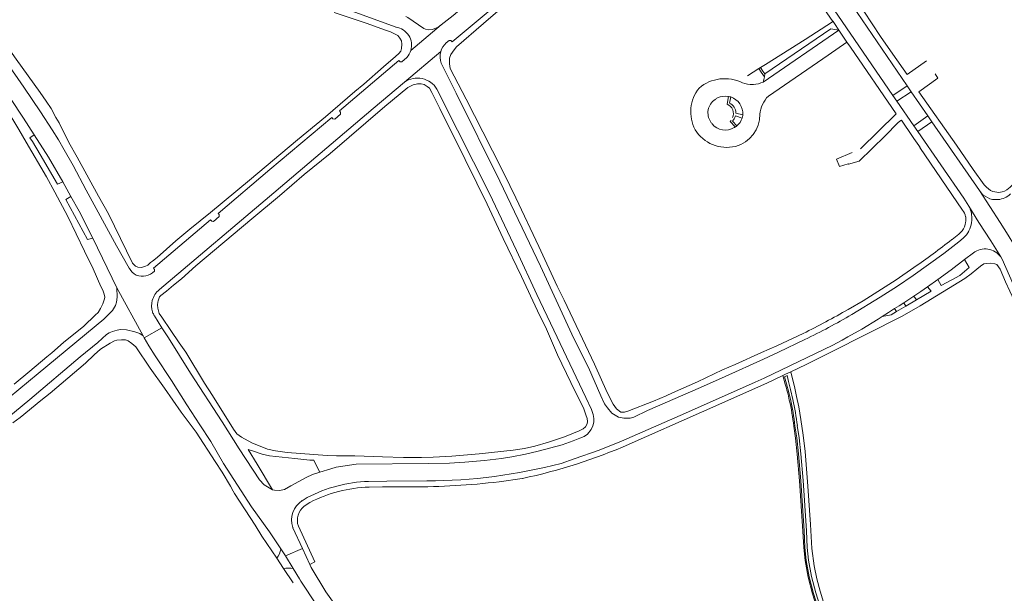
# Model space of a CAD drawing. Extents: x 145000 to 155000, y 457500 to 470000.
# Tile 317 of 548: x 148358 to 148697, y 465872 to 466070. Entities that reach past the tile are written whole.
import ezdxf

# ---------------------------------------------------------------- set-up
doc = ezdxf.new("R2010")
doc.units = 0
doc.header["$LTSCALE"] = 0.2
doc.header["$MEASUREMENT"] = 0
doc.layers.add('kant verharding', color=252, linetype='Continuous', lineweight=0)

msp = doc.modelspace()

# ---------------------------------------------------------------- linework, layer by layer
at = {"layer": 'kant verharding', "lineweight": 0}
for p, q in [((148507.22, 466062.23), (148525.3, 466077.51)), ((148467.37, 466074.83), (148487.87, 466067.29)), ((148503.47, 466068.1), (148492.97, 466059.31)), ((148640.43, 466066.28), (148614.43, 466048.4)), ((148638.93, 466068.58), (148638.47, 466069.3)), ((148640.43, 466066.28), (148638.93, 466068.58)), ((148643.25, 466062.12), (148640.43, 466066.28)), ((148643.25, 466062.12), (148636.84, 466057.72)), ((148644.48, 466060.42), (148643.25, 466062.12)), ((148488.83, 466055.85), (148468.36, 466038.44)), ((148503.29, 466058.9), (148490.83, 466048.35)), ((148636.84, 466057.72), (148616.21, 466043.56)), ((148508.6, 466044.58), (148503.42, 466054.87)), ((148612.88, 466053.03), (148609.02, 466050.59)), ((148613.49, 466053.42), (148612.88, 466053.03)), ((148613.72, 466051.82), (148612.88, 466053.03)), ((148614.31, 466052.21), (148613.49, 466053.42)), ((148664.07, 466050.96), (148670.71, 466055.67)), ((148614.81, 466050.25), (148613.72, 466051.82)), ((148615, 466051.19), (148614.31, 466052.21)), ((148614.81, 466050.25), (148614.43, 466048.4)), ((148615, 466051.19), (148614.81, 466050.25)), ((148480.05, 466039.24), (148490.83, 466048.35)), ((148493.74, 466047.45), (148491.92, 466046.56)), ((148509.11, 466031.78), (148501.95, 466045.99)), ((148659.12, 466043.74), (148664, 466047.07)), ((148664, 466047.07), (148665.37, 466045.08)), ((148601.99, 466040.77), (148602.49, 466043.44)), ((148602.76, 466041.1), (148603.23, 466043.25)), ((148660.48, 466041.76), (148659.12, 466043.74)), ((148660.48, 466041.76), (148665.37, 466045.08)), ((148665.37, 466045.08), (148671.1, 466036.72)), ((148680.98, 466026.63), (148668.07, 466045.02)), ((148480.05, 466039.24), (148445.81, 466010.25)), ((148666.27, 466033.36), (148660.48, 466041.76)), ((148604.82, 466036.72), (148607.15, 466035.97)), ((148607.42, 466037.07), (148605.01, 466037.72)), ((148666.27, 466033.36), (148671.1, 466036.72)), ((148671.1, 466036.72), (148672.47, 466034.73)), ((148605.3, 466033.28), (148603.78, 466034.93)), ((148667.65, 466031.38), (148666.27, 466033.36)), ((148667.65, 466031.38), (148672.47, 466034.73)), ((148672.47, 466034.73), (148688.89, 466011)), ((148666.37, 466028.97), (148665.9, 466029.65)), ((148668.05, 466026.55), (148666.37, 466028.97)), ((148668.43, 466025.81), (148683.12, 466004.3)), ((148373.04, 466014), (148375.78, 466008.92)), ((148406.32, 465976.85), (148445.81, 466010.25)), ((148696.07, 466000), (148688.89, 466011)), ((148688.74, 466000), (148685.22, 466005.68)), ((148692.83, 465993.72), (148688.74, 466000)), ((148681.82, 465995.94), (148679.47, 465994.11)), ((148391.66, 465977.42), (148383.41, 465994.56)), ((148692.83, 465993.72), (148696.28, 465988.13)), ((148683.73, 465987.22), (148686.83, 465989.56)), ((148696.28, 465988.13), (148696.79, 465987.31)), ((148696.79, 465987.31), (148700.56, 465978.77)), ((148674.53, 465980.34), (148670.99, 465977.83)), ((148400.75, 465960.94), (148391.66, 465977.42)), ((148667.23, 465973.3), (148666.37, 465974.66)), ((148660.37, 465969.27), (148663.56, 465971.15)), ((148663.56, 465971.15), (148662.84, 465972.32)), ((148663.56, 465971.15), (148667.23, 465973.3)), ((148407.18, 465963.7), (148404.59, 465967.8)), ((148637.98, 465955.45), (148662.25, 465967.76)), ((148660.37, 465969.27), (148659.7, 465970.3)), ((148400.75, 465960.94), (148401.14, 465960.21)), ((148401.14, 465960.21), (148407.18, 465963.7)), ((148628.23, 465961.76), (148619.07, 465957.48)), ((148629.22, 465951.09), (148636.33, 465954.62)), ((148636.33, 465954.62), (148637.98, 465955.45)), ((148629.22, 465951.09), (148623.88, 465948.55)), ((148622.04, 465947.67), (148621.22, 465947.28)), ((148622, 465944.32), (148621.22, 465947.28)), ((148623.88, 465948.55), (148622.04, 465947.67)), ((148531.4, 465911.77), (148523.41, 465910.64)), ((148483.25, 465908.83), (148478.57, 465908.81)), ((148455.54, 465904.11), (148457.24, 465905.21)), ((148458.23, 465903.53), (148456.27, 465902.22)), ((148452.37, 465894.73), (148455.61, 465887.64)), ((148454.22, 465895.36), (148459.91, 465882.99)), ((148448.18, 465887.49), (148449.78, 465885.09)), ((148449.78, 465885.09), (148455.61, 465887.64)), ((148458.15, 465882.09), (148455.61, 465887.64)), ((148449.07, 465880.76), (148446.76, 465884.25)), ((148449.78, 465885.09), (148452.46, 465880.72)), ((148459.91, 465882.99), (148458.15, 465882.09)), ((148452.38, 465875.75), (148449.07, 465880.76))]:
    msp.add_line(p, q, dxfattribs=at)
at = {"layer": 'kant verharding', "lineweight": 0, "flags": 128}
for points in [[(148285.98, 466148.27), (148299.12, 466130.72), (148308.61, 466117.85), (148309.03, 466118.15), (148310.75, 466115.56), (148310.45, 466115.16), (148318.67, 466104.18), (148327.17, 466092.6), (148334.85, 466082.22), (148341.61, 466072.45), (148347.78, 466063.81), (148353.7, 466055.29), (148359.62, 466046.67), (148365.37, 466038.1), (148369.42, 466031.9), (148371.6, 466028.49), (148373.53, 466025), (148376.57, 466019.69), (148381.12, 466011.13), (148391.57, 465991.97), (148395.89, 465984.31)], [(148603.61, 466134.67), (148613.61, 466120.43), (148631.3, 466094.92), (148645.05, 466074.89), (148664, 466047.07)], [(148598.83, 466131.36), (148640.16, 466071.4), (148659.12, 466043.74)], [(148616.03, 466120.43), (148620.66, 466113.76), (148633.67, 466094.76), (148638.76, 466087.73), (148643.97, 466080.11), (148649.08, 466072.82), (148654.88, 466064.08), (148659.06, 466058.03), (148664.07, 466050.96)], [(148540.17, 466099.29), (148537.69, 466097.07), (148507.52, 466071.31), (148503.47, 466068.1)], [(148548.24, 466094.21), (148541.71, 466088.83), (148533.63, 466082.11), (148518, 466068.58), (148508.7, 466060.5)], [(148638.47, 466069.3), (148638.43, 466069.36), (148638.4, 466069.33), (148626.99, 466085.84), (148624.2, 466090.02), (148621.12, 466094.48)], [(148466.52, 466072.43), (148472.05, 466070.5), (148477.97, 466068.54), (148483.91, 466066.43), (148486.02, 466065.75), (148487.63, 466064.91), (148488.46, 466064.39), (148489.21, 466063.57), (148489.72, 466062.64), (148489.86, 466061.42), (148489.79, 466059.92), (148489.5, 466059.04), (148488.9, 466058.26), (148487.67, 466057.2)], [(148503.47, 466068.1), (148502.37, 466067.27), (148500.48, 466066.5), (148499.1, 466066.42), (148498.05, 466066.61), (148497.45, 466066.83), (148491.99, 466070.67), (148491.31, 466071.01)], [(148398.95, 465984.55), (148398.1, 465984.89), (148397.08, 465986.02), (148388.81, 466003.03), (148385.36, 466009.09), (148377.98, 466022.5), (148375.16, 466027.56), (148371.75, 466034.37), (148370.61, 466036.24), (148368.99, 466039.23), (148367.29, 466041.85), (148365.22, 466044.84), (148357.02, 466056.29), (148348.93, 466067.52)], [(148638.28, 466069.16), (148628.92, 466063.06), (148615.15, 466054.47), (148613.49, 466053.42)], [(148640.43, 466066.28), (148637.72, 466066.8), (148615, 466051.19)], [(148741.64, 466067.34), (148741.45, 466065.68), (148741.03, 466064.55), (148738.46, 466060.98), (148734.21, 466054.34), (148731.05, 466049.77), (148730.2, 466048.68), (148727.85, 466046.14), (148725.74, 466043.55), (148716.17, 466030.39), (148713.69, 466027.07), (148711.88, 466024.92), (148707.37, 466020.24), (148699.48, 466012.17), (148698.39, 466011.21), (148697.61, 466010.81), (148696.79, 466010.55), (148695.57, 466010.39)], [(148505.21, 466061.89), (148506.21, 466062.76), (148506.82, 466062.72), (148507.22, 466062.23)], [(148508.7, 466060.5), (148507.86, 466059.5), (148506.77, 466057.89), (148506.31, 466056.61), (148506.25, 466054.63), (148506.58, 466053.03), (148512.07, 466042.48), (148517.84, 466031.21), (148521.12, 466024.7), (148525.03, 466016.99), (148529.17, 466008.48), (148537.04, 465991.75), (148543.46, 465978.02), (148545.82, 465973.2), (148556.32, 465951.15), (148560.66, 465941.39), (148562.67, 465937.37), (148563.85, 465935.74), (148565.32, 465934.67)], [(148660.22, 466037.49), (148644.48, 466060.42)], [(148487.67, 466057.2), (148483.51, 466053.66), (148476.8, 466047.71), (148473.72, 466045.2), (148463.56, 466036.42), (148453.94, 466028.51), (148437.38, 466014.6), (148423.91, 466003.41), (148416.86, 465997.68), (148412.03, 465993.62), (148405.59, 465987.96), (148403.98, 465986.72), (148403.27, 465986.26), (148402.33, 465985.29), (148401.35, 465984.83), (148400.1, 465984.54), (148398.95, 465984.55)], [(148491.58, 466056.89), (148489.87, 466055.34), (148489.27, 466055.36), (148488.83, 466055.85)], [(148668.07, 466045.02), (148674.61, 466049.75), (148673.63, 466051.21)], [(148491.92, 466046.56), (148484.07, 466039.95), (148465.13, 466023.74), (148456.23, 466016.51), (148447.78, 466009.22), (148438.24, 466001.22), (148418.86, 465985.11), (148413.91, 465980.52), (148411.21, 465978.36), (148408.74, 465976.31), (148406.79, 465974.86), (148406.32, 465974.35), (148405.89, 465973.05), (148405.83, 465972.57)], [(148553.74, 465930.65), (148553.89, 465931.38), (148553.79, 465932.4), (148553.34, 465933.73), (148552.56, 465935.78), (148548.08, 465944.85), (148543.54, 465954.41), (148539.7, 465963.18), (148536.67, 465969.53), (148531.1, 465981.36), (148524.81, 465994.44), (148519.26, 466006.36), (148515.77, 466013.57), (148511.66, 466021.7), (148503.01, 466039.28), (148500.22, 466044.8), (148499.36, 466046.24), (148498.65, 466046.84), (148497.55, 466047.53), (148496.59, 466047.75), (148495.24, 466047.84), (148493.74, 466047.45)], [(148354.98, 466042.68), (148359.48, 466035.93), (148363.23, 466030.2)], [(148508.6, 466044.58), (148523.6, 466014.2), (148537.72, 465985), (148549.18, 465960.04), (148554.17, 465950.07), (148558.49, 465940.21), (148559.74, 465937.54), (148560.74, 465936.11), (148562.27, 465934.31), (148564.55, 465932.94)], [(148602.49, 466043.44), (148602.86, 466043.35), (148603.23, 466043.25)], [(148387.5, 465974.31), (148387.33, 465975.31), (148386.9, 465976.62), (148386.16, 465977.98), (148383.52, 465984.07), (148380.53, 465990.16), (148374.78, 466002.08), (148370.34, 466010.5), (148367.45, 466015.76), (148360.47, 466027.73), (148357.84, 466032.09), (148355.86, 466035.46), (148354.37, 466037.65)], [(148465.7, 466036.22), (148444.44, 466018.22), (148426.56, 466003.15)], [(148468.36, 466038.44), (148468.78, 466037.97), (148468.76, 466037.37), (148466.75, 466035.66), (148466.15, 466035.72), (148465.7, 466036.22)], [(148607.15, 466035.97), (148607.28, 466036.42), (148607.38, 466036.88), (148607.41, 466036.97), (148607.42, 466037.07)], [(148647.94, 466025.37), (148660.22, 466037.49)], [(148603.39, 466035.13), (148602.99, 466034.76), (148604.8, 466032.91)], [(148605.3, 466033.28), (148605.06, 466033.09), (148604.8, 466032.91)], [(148662.01, 466035.27), (148661.54, 466034.94), (148660.79, 466034.29), (148656.49, 466029.91), (148647.48, 466021.08), (148643.79, 466020.08), (148643.74, 466020.16), (148640.69, 466019.33), (148639.66, 466021.8), (148645.07, 466024.13)], [(148665.9, 466029.65), (148662.01, 466035.27)], [(148373.04, 466014), (148371.27, 466013.24), (148365.28, 466023.48), (148362.65, 466027.9), (148361.74, 466029.22), (148363.23, 466030.2)], [(148363.23, 466030.2), (148368.07, 466022.5), (148373.04, 466014)], [(148509.11, 466031.78), (148520.1, 466010.04), (148529.44, 465990.36), (148536.36, 465975.14), (148542.28, 465962.84), (148553.26, 465939.73), (148555.29, 465935.53), (148555.84, 465933.85), (148556.07, 465932.4), (148556.07, 465931.15), (148555.75, 465929.9)], [(148685.22, 466005.68), (148683.49, 466008.35), (148667.65, 466031.38)], [(148668.05, 466026.55), (148668.52, 466025.87), (148668.43, 466025.81)], [(148695.57, 466010.39), (148693.56, 466010.73), (148692.73, 466011.02), (148691.35, 466012.16), (148690.54, 466013.03), (148686.77, 466018.26), (148680.98, 466026.63)], [(148375.78, 466008.92), (148374.09, 466007.9), (148381.55, 465994.13), (148383.41, 465994.56)], [(148383.41, 465994.56), (148378.67, 466003.85), (148375.78, 466008.92)], [(148426.56, 466003.15), (148426.95, 466002.72), (148426.94, 466002.1), (148424.94, 466000.34), (148424.38, 466000.41), (148423.96, 466000.94)], [(148684.18, 466001.95), (148684.23, 466000.97), (148684.19, 466000.49)], [(148686.33, 466001.47), (148686.29, 466000.73), (148686.2, 466000)], [(148423.96, 466000.94), (148404.26, 465984.25), (148404.68, 465983.78), (148404.62, 465983.17)], [(148684.19, 466000.49), (148684.15, 466000), (148683.98, 465999.26), (148683.74, 465998.54)], [(148696.07, 466000), (148698.84, 465995.61), (148700.81, 465992.38)], [(148683.36, 465994.58), (148681.78, 465993.31), (148676.6, 465989.35), (148671.34, 465985.48), (148666.03, 465981.72), (148660.64, 465978.06), (148654.72, 465974.26), (148644.93, 465968.3)], [(148662.25, 465967.76), (148668.45, 465971.27), (148683.89, 465980.72), (148686.09, 465982.3), (148688.02, 465983.86), (148689.27, 465984.99), (148690.44, 465985.71), (148691.32, 465985.82), (148692.79, 465985.92), (148694.27, 465985.79), (148694.87, 465985.54)], [(148674.53, 465980.34), (148675.73, 465978.23), (148679.43, 465980.19), (148682.15, 465981.77), (148685.35, 465984.43), (148683.73, 465987.22)], [(148683.73, 465987.22), (148679.15, 465983.73), (148674.53, 465980.34)], [(148694.87, 465985.54), (148696.02, 465983.94), (148697.95, 465979.59), (148702.39, 465969.86), (148707.94, 465957.56), (148714.16, 465943.53), (148722.41, 465926.05), (148727.45, 465916.05), (148739.52, 465893.29), (148745.23, 465882.59), (148751.58, 465870.51), (148756.08, 465862.2)], [(148398.38, 465981.81), (148398.28, 465981.86)], [(148666.32, 465984.43), (148660.19, 465980.24), (148653.95, 465976.19), (148648.83, 465973.05), (148643.64, 465970.01)], [(148670.99, 465977.83), (148668.69, 465976.23), (148666.37, 465974.66)], [(148667.23, 465973.3), (148672.28, 465976.28), (148670.99, 465977.83)], [(148356.24, 465944.23), (148361.72, 465948.75), (148367.53, 465953.69), (148369.27, 465955.03), (148373.34, 465958.61), (148380.33, 465964.32), (148384.23, 465968.01), (148385.21, 465969.03), (148386.08, 465970.37), (148386.82, 465971.91), (148387.37, 465973.66), (148387.5, 465974.31)], [(148391.58, 465972.51), (148391.78, 465974.26), (148391.66, 465977.42)], [(148666.37, 465974.66), (148664.61, 465973.48), (148662.84, 465972.32)], [(148244.34, 465854.14), (148248.74, 465856.08), (148254.05, 465858.66), (148258.48, 465860.89), (148261.4, 465862.48), (148264.51, 465864.6), (148269.98, 465868.65), (148279.15, 465876.53), (148283.92, 465880.54), (148289.78, 465885.26), (148307.79, 465900.43), (148320.21, 465910.74), (148333.42, 465921.91), (148354.57, 465939.69), (148364.57, 465947.99), (148387.24, 465966.67), (148390.18, 465969.67), (148391.25, 465971.34), (148391.58, 465972.51)], [(148405.83, 465972.57), (148405.7, 465971.63), (148405.77, 465970.48), (148406.3, 465968.63), (148407.15, 465967.33), (148410.28, 465962.8), (148413.14, 465958.55)], [(148662.84, 465972.32), (148661.27, 465971.3), (148659.7, 465970.3)], [(148655.37, 465967.6), (148654.04, 465966.69), (148648.38, 465963.27), (148643.63, 465960.55), (148641.61, 465959.42), (148638.44, 465957.74), (148614.71, 465946.38), (148611.66, 465944.98), (148587.6, 465934.31), (148565.63, 465924.61), (148557.84, 465921.56), (148549.32, 465918.53), (148544.74, 465916.98)], [(148659.7, 465970.3), (148657.54, 465968.94), (148655.37, 465967.6)], [(148655.37, 465967.6), (148658.51, 465968.18), (148660.37, 465969.27)], [(148240.9, 465846.88), (148247.47, 465849.49), (148251.07, 465851.22), (148256.26, 465853.85), (148259.91, 465855.91), (148263.01, 465857.73), (148269.48, 465862.09), (148272.67, 465864.48), (148277.54, 465868.81), (148292.95, 465881.52), (148309.87, 465895.55), (148317.62, 465902.13), (148351.82, 465930.83), (148361.69, 465938.93), (148379.02, 465953.64), (148385.1, 465958.68), (148388.11, 465961.35), (148388.99, 465961.92), (148390.13, 465962.48), (148391.78, 465962.94), (148392.96, 465963.1), (148395.04, 465963.01)], [(148395.04, 465963.01), (148397.88, 465962.35), (148399.65, 465961.68), (148400.75, 465960.94)], [(148407.18, 465963.7), (148409.46, 465960.22), (148417.1, 465948.1), (148427.98, 465931.28), (148433.84, 465921.98), (148440.81, 465911.33)], [(148395.53, 465959.22), (148394.65, 465959.53), (148393.28, 465959.55), (148391.72, 465959.39), (148390.85, 465959.22), (148389.41, 465958.41), (148386.08, 465956.37), (148383.83, 465954.34), (148380.9, 465951.54), (148368.7, 465941.21), (148365.5, 465938.66), (148358.37, 465932.78), (148355.88, 465930.91)], [(148446.76, 465884.25), (148441.69, 465891.92), (148439.3, 465895.68), (148432.18, 465906.63), (148431.79, 465907.41), (148430.78, 465909.07), (148427.93, 465913.99), (148425.59, 465917.67), (148418.99, 465927.76), (148413.79, 465934.65), (148408.04, 465942.93), (148403.11, 465949.77), (148398.26, 465957.11), (148396.84, 465958.33), (148395.53, 465959.22)], [(148401.14, 465960.21), (148402.64, 465957.54), (148404.86, 465954.08), (148410.45, 465945.53), (148415.74, 465937.13), (148420.22, 465930.2), (148424.04, 465924.49), (148428.42, 465916.91), (148438.1, 465902), (148444.26, 465893.37), (148448.18, 465887.49)], [(148413.14, 465958.55), (148415.47, 465955.3), (148421.86, 465944.65), (148424.62, 465940.35), (148431.86, 465928.73), (148433.01, 465927.18)], [(148565.32, 465934.67), (148566.62, 465934.57), (148567.8, 465934.95), (148576.6, 465938.41), (148581.02, 465940.29), (148583.12, 465941.27), (148591.75, 465945.09), (148600.42, 465949.2), (148604.77, 465951.04), (148613.77, 465955.13), (148619.07, 465957.48)], [(148628.78, 465959.67), (148619.69, 465955.25), (148614.48, 465952.86), (148601.25, 465946.95), (148592.75, 465943.09)], [(148621.22, 465947.28), (148615.65, 465944.64), (148593.13, 465934.61), (148568.19, 465923.55)], [(148624.64, 465939.02), (148623.85, 465942.49), (148623.15, 465945.23), (148622.67, 465947.28), (148622.21, 465947.07)], [(148638.93, 465859.87), (148637.19, 465863.58), (148635.91, 465866.82), (148634, 465872.92), (148632.92, 465877.13), (148631.92, 465881.71), (148631.13, 465887.66), (148630.71, 465895.94), (148629.84, 465909.14), (148628.83, 465921.1), (148628.18, 465926.74), (148627.42, 465932.08), (148626.7, 465936.46), (148625.92, 465940.01), (148625.14, 465943.44), (148624.61, 465945.68), (148623.88, 465948.55)], [(148622.21, 465947.07), (148621.75, 465946.85), (148622.39, 465944.42), (148623.24, 465941.39), (148623.76, 465939.11)], [(148568.55, 465932.52), (148569.78, 465932.95), (148574.48, 465935.23), (148592.75, 465943.09)], [(148433.01, 465927.18), (148434.66, 465925.96), (148438.22, 465924.08), (148443.57, 465921.86), (148446.4, 465921.34), (148450.4, 465920.67), (148464.19, 465919.69), (148467.39, 465919.59), (148473.72, 465919.55), (148483.27, 465919.24), (148490.45, 465919.05), (148496.68, 465918.96), (148500.66, 465919.09), (148507.06, 465919.4), (148516.54, 465920.21), (148528.27, 465921.58), (148532.17, 465922.14), (148535.72, 465922.87), (148540.42, 465924.28), (148545.92, 465926.11), (148550.97, 465928.19), (148552.35, 465928.82), (148553.17, 465929.6), (148553.74, 465930.65)], [(148564.55, 465932.94), (148566.35, 465932.52), (148568.55, 465932.52)], [(148555.75, 465929.9), (148555.12, 465928.6), (148553.82, 465927), (148552.75, 465926.29), (148551.22, 465925.67)], [(148635.42, 465860.55), (148633.31, 465865.76), (148631.38, 465872.04), (148629.9, 465877.74), (148628.85, 465883.45), (148628.38, 465887.93), (148628.1, 465893.66), (148626.93, 465910.98), (148626.16, 465920.18), (148625.58, 465925.68), (148624.96, 465929.81)], [(148625.36, 465929.87), (148625.98, 465925.73), (148626.56, 465920.22), (148627.33, 465911.01), (148628.51, 465893.68), (148628.78, 465887.96), (148629.24, 465883.51), (148630.29, 465877.83), (148631.77, 465872.15), (148633.69, 465865.9), (148635.79, 465860.7)], [(148636.55, 465861.01), (148634.46, 465866.17), (148632.55, 465872.37), (148631.09, 465878), (148630.06, 465883.62), (148629.6, 465888.02), (148629.32, 465893.73), (148628.15, 465911.08), (148627.38, 465920.3), (148626.79, 465925.83), (148626.17, 465929.97)], [(148551.22, 465925.67), (148548.87, 465924.71), (148545.17, 465923.41), (148536.82, 465921.17), (148532.45, 465920.11), (148527.82, 465919.2), (148524.17, 465918.67), (148518.32, 465917.99), (148511.54, 465917.35), (148506.26, 465917.1), (148499.03, 465916.96), (148474.14, 465916.65), (148467.27, 465915.62), (148465.37, 465915.09), (148461.59, 465913.91)], [(148445.26, 465907.88), (148440, 465916.73), (148436.89, 465921.76)], [(148436.89, 465921.76), (148438.72, 465921.21), (148441.77, 465920.16), (148444.27, 465919.61), (148452.98, 465918.6), (148458.18, 465918.11), (148459.51, 465918.03), (148459.71, 465917.73), (148461.59, 465913.91)], [(148461.59, 465913.91), (148459.09, 465913.13), (148456.94, 465912.05), (148451.67, 465909.22), (148449.47, 465907.96), (148447.69, 465907.63), (148446.04, 465907.68), (148445.26, 465907.88)], [(148440.81, 465911.33), (148442.41, 465909.6), (148445.26, 465907.88)], [(148478.42, 465910.78), (148484.74, 465910.88), (148498.51, 465910.91)], [(148493.2, 465908.89), (148493.22, 465908.87), (148483.25, 465908.83)], [(148452.46, 465880.72), (148454.61, 465877.22), (148455.02, 465876.39), (148460.49, 465868.17), (148463.03, 465864.27)], [(148598.7, 465709.35), (148598.29, 465709.76), (148580.24, 465730.28), (148560.18, 465753.62), (148538.32, 465779.2), (148516.15, 465804.93), (148498.7, 465826.05), (148482.86, 465846.15), (148469.69, 465864.26), (148463.67, 465872.72), (148458.67, 465881.04), (148458.15, 465882.09)]]:
    msp.add_lwpolyline(points, dxfattribs=at)
at = {"layer": 'kant verharding', "lineweight": 0, "extrusion": (0, 0, -1)}
for centre, radius, start, end in [((-148487, 466061.12), 6.23, 98.0053, 196.8276), ((-148486.99, 466061.13), 6.25, 196.8476, 222.6422), ((-148509.36, 466057.09), 6.34, 16.5219, 49.1073), ((-148509.63, 466057.09), 6.59, 340.3072, 15.8802), ((-148601.17, 466035.76), 13.8, 50.0809, 116.0907), ((-148602.71, 466038.12), 13.26, 332.4442, 38.3344), ((-148601.35, 466037.47), 6.07, 12.7753, 54.5167), ((-148601.3, 466037.56), 5.97, 54.4061, 64.1045), ((-148601.35, 466037.47), 6.07, 64.0174, 98.757), ((-148601.55, 466038.59), 4.94, 98.4034, 100.9535), ((-148601.35, 466037.47), 6.08, 108.041, 183.7481), ((-148601.42, 466037.93), 6.06, 328.5034, 8.393), ((-148601.88, 466037.23), 11.4, 179.6239, 254.9173), ((-148601.42, 466037.93), 6.06, 198.8036, 230.076), ((-148601.48, 466037.97), 6.13, 319.6981, 328.4276), ((-148601.41, 466037.93), 6.06, 239.9419, 319.6485), ((-148601.28, 466038.14), 6.31, 236.0291, 239.8445), ((-148601.88, 466038.72), 12.84, 256.6803, 328.3408), ((-148677.04, 466001.28), 9.29, 151.7071, 178.8499), ((-148678.75, 466000.92), 5.52, 142.2216, 169.2033), ((-148677.6, 466001.06), 6.64, 202.3451, 230.4567), ((-148675.43, 466001.66), 10.9, 188.7481, 204.9048), ((-148677.52, 466001.18), 8.82, 207.8269, 228.4794), ((-148476.4, 466256.23), 331.58, 232.2352, 235.0567), ((-148690.86, 465984.22), 6.69, 53.019, 144.2162), ((-148400.75, 465986.79), 5.46, 330.5569, 332.9763), ((-148400.99, 465986.9), 5.72, 298.2481, 330.7547), ((-148400.45, 465987.31), 5.87, 224.8053, 290.7108), ((-148493.73, 466231.6), 301.51, 240.1831, 243.5069), ((-148538.47, 465919.61), 87.49, 167.1198, 173.2668)]:
    msp.add_arc(centre, radius, start, end, dxfattribs=at)
at = {"layer": 'kant verharding', "lineweight": 0}
for centre, radius, start, end in [((148495.29, 466042.01), 7.76, 30.8828, 125.1691), ((148610.54, 466057.15), 9.58, 249.8423, 271.6182), ((148607.2, 466145.55), 98.04, 272.1096, 272.233), ((148610.53, 466057.16), 9.59, 272.9273, 294.0045), ((148623.11, 466036.51), 9.87, 134.4096, 175.3771), ((148600.77, 466037.62), 3.38, 334.1661, 68.8069), ((148601.33, 466037.71), 3.68, 0.1744, 67.151), ((148600.89, 466037.8), 4.07, 315.2517, 344.6465), ((148694.71, 466014.81), 6.95, 213.1951, 275.0652), ((148694.71, 466014.81), 6.95, 275.0533, 314.6261), ((148410.73, 465971.32), 7.08, 128.5342, 165.1923), ((148410.72, 465971.32), 7.07, 165.1812, 197.902), ((148410.73, 465971.32), 7.08, 197.8884, 209.7892), ((148539.53, 466146.05), 206.65, 295.5893, 300.6675), ((148576.17, 465929.78), 48.08, 10.737, 17.601), ((148545.52, 465920.64), 79.96, 6.5894, 13.0821), ((148532.6, 465918.77), 94.24, 6.8273, 12.4055), ((148491.4, 466100.09), 192.52, 281.9936, 293.5095), ((148497.94, 466094.23), 183.32, 270.1755, 284.7887), ((148480.41, 465860.2), 50.62, 92.252, 117.2308), ((148494.16, 466153.98), 245.09, 269.7755, 276.8527), ((148480.2, 465860.74), 48.1, 91.9393, 117.1765), ((148459.87, 465897.43), 7.97, 122.9022, 198.3279), ((148460.05, 465897.35), 6.16, 127.8389, 198.8317), ((148458.57, 465896.97), 6.59, 198.1606, 199.9452), ((148441.51, 465888.5), 6.75, 321.0506, 351.416), ((148450.66, 465871.53), 9.37, 78.92, 99.797)]:
    msp.add_arc(centre, radius, start, end, dxfattribs=at)

doc.saveas('drawing.dxf')
